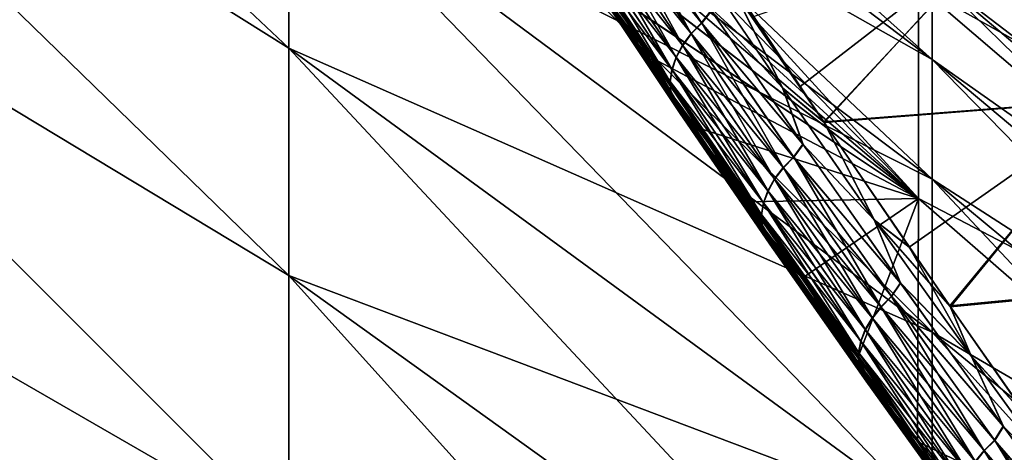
# Model space of a CAD drawing. Header units: metres. Extents: x -2 to 102, y -85 to 102.
# Tile 272 of 343: x 79.677 to 81.423, y 21.988 to 22.755. Entities that reach past the tile are written whole.
import ezdxf

# ---------------------------------------------------------------- set-up
doc = ezdxf.new("R2010")
doc.units = ezdxf.units.M
doc.layers.add('solid_21064300', color=7, linetype='CONTINUOUS')

msp = doc.modelspace()

# ---------------------------------------------------------------- linework, layer by layer
at = {"layer": 'solid_21064300'}
for points in [[(80.154282, 22.704653, -7.248127), (78.987701, 23.436092, -7.614843), (78.987701, 23.802504, -6.377859)], [(80.154282, 23.047674, -6.069709), (80.154282, 22.704653, -7.248127), (78.987701, 23.802504, -6.377859)], [(80.154282, 22.704653, 7.248127), (78.987701, 23.802504, 6.377859), (78.987701, 23.436092, 7.614843)], [(80.154282, 22.704653, 7.248127), (80.154282, 23.047674, 6.069709), (78.987701, 23.802504, 6.377859)], [(81.295166, 22.684492, -3.533015), (80.154282, 23.549612, -3.667754), (80.154282, 23.707199, -2.450586)], [(81.295166, 22.836288, -2.360561), (81.295166, 22.684492, -3.533015), (80.154282, 23.707199, -2.450586)], [(81.271255, 23.604242, 3.547279), (82.395638, 22.830469, 2.37573), (82.395638, 22.676685, 3.555614)], [(81.271255, 23.398766, 4.716055), (81.271255, 23.604242, 3.547279), (82.395638, 22.676685, 3.555614)], [(81.271263, 23.604231, -3.547344), (82.395638, 22.676674, -3.555682), (82.395638, 22.830463, -2.375777)], [(81.271263, 23.604231, -3.547344), (81.271263, 23.398748, -4.716142), (82.395638, 22.676674, -3.555682)], [(81.295166, 22.472538, -4.6961), (80.154282, 23.329576, -4.875196), (80.154282, 23.549612, -3.667754)], [(81.295166, 22.684492, -3.533015), (81.295166, 22.472538, -4.6961), (80.154282, 23.549612, -3.667754)], [(81.295166, 22.684492, 3.533015), (80.154282, 23.549612, 3.667754), (80.154282, 23.329576, 4.875196)], [(81.295166, 22.684492, 3.533015), (81.295166, 22.836288, 2.360561), (80.154282, 23.549612, 3.667754)], [(80.305565, 23.494638, 7.248851), (81.271255, 22.814959, 7.015776), (81.271255, 22.438068, 8.141037)], [(80.398354, 23.32542, 7.563456), (80.305565, 23.494638, 7.248851), (81.271255, 22.438068, 8.141037)], [(80.154282, 22.301424, -8.407324), (78.987701, 23.005444, -8.830955), (78.987701, 23.436092, -7.614843)], [(80.154282, 22.704653, -7.248127), (80.154282, 22.301424, -8.407324), (78.987701, 23.436092, -7.614843)], [(80.154282, 22.301424, 8.407324), (78.987701, 23.436092, 7.614843), (78.987701, 23.005444, 8.830955)], [(80.154282, 22.301424, 8.407324), (80.154282, 22.704653, 7.248127), (78.987701, 23.436092, 7.614843)], [(81.271255, 23.398766, 4.716055), (82.395638, 22.676685, 3.555614), (82.395638, 22.461966, 4.725943)], [(81.271255, 23.135454, 5.873174), (81.271255, 23.398766, 4.716055), (82.395638, 22.461966, 4.725943)], [(81.271263, 23.398748, -4.716142), (82.395638, 22.461946, -4.726033), (82.395638, 22.676674, -3.555682)], [(81.271263, 23.398748, -4.716142), (81.271263, 23.135427, -5.873281), (82.395638, 22.461946, -4.726033)], [(81.295166, 22.200993, -5.846732), (80.154282, 23.047674, -6.069709), (80.154282, 23.329576, -4.875196)], [(81.295166, 22.472538, -4.6961), (81.295166, 22.200993, -5.846732), (80.154282, 23.329576, -4.875196)], [(81.295166, 22.472538, 4.6961), (80.154282, 23.329576, 4.875196), (80.154282, 23.047674, 6.069709)], [(81.295166, 22.472538, 4.6961), (81.295166, 22.684492, 3.533015), (80.154282, 23.329576, 4.875196)], [(80.510757, 23.135197, 7.878333), (80.398354, 23.32542, 7.563456), (81.271255, 22.438068, 8.141037)], [(80.574516, 23.031857, 8.03571), (80.510757, 23.135197, 7.878333), (81.271255, 22.438068, 8.141037)], [(81.271255, 23.135454, 5.873174), (82.395638, 22.461966, 4.725943), (82.395638, 22.186888, 5.883572)], [(81.271255, 22.814959, 7.015776), (81.271255, 23.135454, 5.873174), (82.395638, 22.186888, 5.883572)], [(81.271263, 23.135427, -5.873281), (82.395638, 22.186857, -5.883684), (82.395638, 22.461946, -4.726033)], [(81.271263, 23.135427, -5.873281), (81.271263, 22.814919, -7.015903), (82.395638, 22.186857, -5.883684)], [(81.295166, 21.870573, -6.981859), (80.154282, 22.704653, -7.248127), (80.154282, 23.047674, -6.069709)], [(81.295166, 22.200993, -5.846732), (81.295166, 21.870573, -6.981859), (80.154282, 23.047674, -6.069709)], [(81.295166, 22.200993, 5.846732), (80.154282, 23.047674, 6.069709), (80.154282, 22.704653, 7.248127)], [(81.295166, 22.200993, 5.846732), (81.295166, 22.472538, 4.6961), (80.154282, 23.047674, 6.069709)], [(80.643311, 22.923069, 8.192539), (80.574516, 23.031857, 8.03571), (81.271255, 22.438068, 8.141037)], [(80.154282, 21.839056, -9.544226), (78.987701, 22.511742, -10.02286), (78.987701, 23.005444, -8.830955)], [(80.154282, 22.301424, -8.407324), (80.154282, 21.839056, -9.544226), (78.987701, 23.005444, -8.830955)], [(80.154282, 21.839056, 9.544226), (78.987701, 23.005444, 8.830955), (78.987701, 22.511742, 10.022859)], [(80.154282, 21.839056, 9.544226), (80.154282, 22.301424, 8.407324), (78.987701, 23.005444, 8.830955)], [(80.71579, 22.95838, -8.508765), (80.7342, 22.977301, -8.513973), (80.886177, 22.749466, -8.798996)], [(80.71611, 22.957911, 8.509343), (80.86808, 22.730127, 8.794228), (80.73452, 22.976831, 8.514551)], [(80.886177, 22.749466, -8.798996), (80.7342, 22.977301, -8.513973), (80.90358, 22.771509, -8.794442)], [(80.903961, 22.770975, 8.79503), (80.73452, 22.976831, 8.514551), (80.886543, 22.748964, 8.799542)], [(80.86808, 22.730127, 8.794228), (80.886543, 22.748964, 8.799542), (80.73452, 22.976831, 8.514551)], [(80.700699, 22.937672, -8.500543), (80.71579, 22.95838, -8.508765), (80.867714, 22.730629, -8.793682)], [(80.701027, 22.937204, 8.50112), (80.852829, 22.709658, 8.785708), (80.71611, 22.957911, 8.509343)], [(80.867714, 22.730629, -8.793682), (80.71579, 22.95838, -8.508765), (80.886177, 22.749466, -8.798996)], [(80.852829, 22.709658, 8.785708), (80.86808, 22.730127, 8.794228), (80.71611, 22.957911, 8.509343)], [(82.392014, 21.998652, -1.133967), (81.295166, 22.927528, -1.181848), (81.295166, 22.95797)], [(82.392014, 21.998652, -1.133967), (81.295166, 22.95797), (81.33522, 22.925591)], [(81.629875, 22.614147, 9.065207), (81.93972, 22.964256, 8.740291), (81.418541, 22.915464, 8.70791)], [(81.419273, 22.913977, -8.709861), (81.940292, 22.962713, -8.742383), (81.629143, 22.614666, -9.064718)], [(80.689423, 22.915846, -8.489571), (80.700699, 22.937672, -8.500543), (80.85247, 22.710159, -8.785164)], [(80.689743, 22.915379, 8.490147), (80.841293, 22.688213, 8.77426), (80.701027, 22.937204, 8.50112)], [(80.85247, 22.710159, -8.785164), (80.700699, 22.937672, -8.500543), (80.867714, 22.730629, -8.793682)], [(80.841293, 22.688213, 8.77426), (80.852829, 22.709658, 8.785708), (80.701027, 22.937204, 8.50112)], [(80.717262, 22.808857, 8.348162), (80.643311, 22.923069, 8.192539), (81.271255, 22.438068, 8.141037)], [(80.643959, 22.922028, -8.194031), (81.271263, 22.438015, -8.141183), (81.271263, 22.814919, -7.015903)], [(80.643959, 22.922028, -8.194031), (80.717941, 22.807798, -8.349605), (81.271263, 22.438015, -8.141183)], [(80.682304, 22.893604, -8.476202), (80.689423, 22.915846, -8.489571), (80.840935, 22.688713, -8.773716)], [(80.682632, 22.893139, 8.476777), (80.833839, 22.666485, 8.76025), (80.689743, 22.915379, 8.490147)], [(80.840935, 22.688713, -8.773716), (80.689423, 22.915846, -8.489571), (80.85247, 22.710159, -8.785164)], [(80.833839, 22.666485, 8.76025), (80.841293, 22.688213, 8.77426), (80.689743, 22.915379, 8.490147)], [(81.103577, 22.57317, 9.042032), (81.418541, 22.915464, 8.70791), (80.898636, 22.882343, 8.683689)], [(80.978348, 22.761047, -8.829829), (81.419273, 22.913977, -8.709861), (81.061073, 22.636696, -8.972133)], [(81.419273, 22.913977, -8.709861), (81.103096, 22.57382, -9.041385), (81.061073, 22.636696, -8.972133)], [(81.419273, 22.913977, -8.709861), (81.629143, 22.614666, -9.064718), (81.103096, 22.57382, -9.041385)], [(81.103577, 22.57317, 9.042032), (81.629875, 22.614147, 9.065207), (81.418541, 22.915464, 8.70791)], [(82.392014, 21.911108, -2.264926), (81.295166, 22.836288, -2.360561), (81.295166, 22.927528, -1.181848)], [(82.392014, 21.998652, -1.133967), (82.392014, 21.911108, -2.264926), (81.295166, 22.927528, -1.181848)], [(81.295166, 22.927528, 1.181848), (82.392014, 22.027859), (81.33522, 22.925591)], [(82.392014, 21.998652, 1.133967), (82.392014, 22.027859), (81.295166, 22.927528, 1.181848)], [(82.392014, 21.998652, 1.133967), (81.295166, 22.927528, 1.181848), (81.295166, 22.836288, 2.360561)], [(82.392014, 22.027859), (82.392014, 21.998652, -1.133967), (81.33522, 22.925591)], [(80.679596, 22.871662, -8.460867), (80.682304, 22.893604, -8.476202), (80.833481, 22.666983, -8.759707)], [(80.679916, 22.871197, 8.46144), (80.830704, 22.64517, 8.744129), (80.682632, 22.893139, 8.476777)], [(80.833481, 22.666983, -8.759707), (80.682304, 22.893604, -8.476202), (80.840935, 22.688713, -8.773716)], [(80.830704, 22.64517, 8.744129), (80.833839, 22.666485, 8.76025), (80.682632, 22.893139, 8.476777)], [(81.060417, 22.637739, 8.970911), (80.898636, 22.882343, 8.683689), (80.977547, 22.762308, 8.828297)], [(81.060417, 22.637739, 8.970911), (81.103577, 22.57317, 9.042032), (80.898636, 22.882343, 8.683689)], [(80.830345, 22.645666, -8.743588), (80.679596, 22.871662, -8.460867), (80.833481, 22.666983, -8.759707)], [(80.681366, 22.850725, -8.444059), (80.679596, 22.871662, -8.460867), (80.830345, 22.645666, -8.743588)], [(80.831993, 22.624954, 8.726417), (80.830704, 22.64517, 8.744129), (80.679916, 22.871197, 8.46144)], [(80.681686, 22.850262, 8.44463), (80.831993, 22.624954, 8.726417), (80.679916, 22.871197, 8.46144)], [(80.831635, 22.62545, -8.725879), (80.681366, 22.850725, -8.444059), (80.830345, 22.645666, -8.743588)], [(80.687561, 22.831467, -8.42632), (80.681366, 22.850725, -8.444059), (80.831635, 22.62545, -8.725879)], [(80.837662, 22.606491, 8.707683), (80.831993, 22.624954, 8.726417), (80.681686, 22.850262, 8.44463)], [(80.687881, 22.831005, 8.426888), (80.837662, 22.606491, 8.707683), (80.681686, 22.850262, 8.44463)], [(80.876732, 22.859385, -8.703159), (81.029755, 22.634317, -8.967674), (80.90358, 22.771509, -8.794442)], [(80.943008, 22.807539, -8.774177), (81.029755, 22.634317, -8.967674), (80.876732, 22.859385, -8.703159)], [(80.877213, 22.85869, 8.703969), (80.903961, 22.770975, 8.79503), (81.030304, 22.633558, 8.968461)], [(80.877213, 22.85869, 8.703969), (81.030304, 22.633558, 8.968461), (80.943466, 22.806902, 8.774891)], [(80.837311, 22.606985, -8.707147), (80.687561, 22.831467, -8.42632), (80.831635, 22.62545, -8.725879)], [(80.69799, 22.814507, -8.408218), (80.687561, 22.831467, -8.42632), (80.837311, 22.606985, -8.707147)], [(80.847534, 22.590374, 8.688529), (80.837662, 22.606491, 8.707683), (80.687881, 22.831005, 8.426888)], [(80.698311, 22.814047, 8.408784), (80.847534, 22.590374, 8.688529), (80.687881, 22.831005, 8.426888)], [(82.392014, 21.765461, -3.38988), (81.295166, 22.684492, -3.533015), (81.295166, 22.836288, -2.360561)], [(82.392014, 21.911108, -2.264926), (82.392014, 21.765461, -3.38988), (81.295166, 22.836288, -2.360561)], [(82.392014, 21.911108, 2.264926), (81.295166, 22.836288, 2.360561), (81.295166, 22.684492, 3.533015)], [(82.392014, 21.911108, 2.264926), (82.392014, 21.998652, 1.133967), (81.295166, 22.836288, 2.360561)], [(80.847176, 22.590864, -8.687996), (80.69799, 22.814507, -8.408218), (80.837311, 22.606985, -8.707147)], [(80.712311, 22.800392, -8.390339), (80.69799, 22.814507, -8.408218), (80.847176, 22.590864, -8.687996)], [(80.861282, 22.577118, 8.669573), (80.847534, 22.590374, 8.688529), (80.698311, 22.814047, 8.408784)], [(80.712631, 22.799934, 8.390902), (80.861282, 22.577118, 8.669573), (80.698311, 22.814047, 8.408784)], [(80.712631, 22.799934, 8.390902), (80.717262, 22.808857, 8.348162), (80.796402, 22.689049, 8.502706)], [(80.717262, 22.808857, 8.348162), (81.271255, 22.438068, 8.141037), (81.269119, 22.00696, 9.247504)], [(80.796402, 22.689049, 8.502706), (80.717262, 22.808857, 8.348162), (81.269119, 22.00696, 9.247504)], [(81.271255, 22.814959, 7.015776), (82.395638, 22.186888, 5.883572), (82.395638, 21.852192, 7.025392)], [(81.271255, 22.438068, 8.141037), (81.271255, 22.814959, 7.015776), (82.395638, 21.852192, 7.025392)], [(81.271263, 22.814919, -7.015903), (82.395638, 21.852148, -7.025524), (82.395638, 22.186857, -5.883684)], [(81.271263, 22.814919, -7.015903), (81.271263, 22.438015, -8.141183), (82.395638, 21.852148, -7.025524)], [(80.712311, 22.800392, -8.390339), (80.797112, 22.687946, -8.504129), (80.717941, 22.807798, -8.349605)], [(80.860924, 22.577606, -8.669042), (80.797112, 22.687946, -8.504129), (80.712311, 22.800392, -8.390339)], [(80.860924, 22.577606, -8.669042), (80.712311, 22.800392, -8.390339), (80.847176, 22.590864, -8.687996)], [(80.712631, 22.799934, 8.390902), (80.796402, 22.689049, 8.502706), (80.861282, 22.577118, 8.669573)], [(80.717941, 22.807798, -8.349605), (80.797112, 22.687946, -8.504129), (81.271263, 22.438015, -8.141183)], [(80.943008, 22.807539, -8.774177), (81.061073, 22.636696, -8.972133), (81.103096, 22.57382, -9.041385)], [(80.943008, 22.807539, -8.774177), (81.103096, 22.57382, -9.041385), (81.029755, 22.634317, -8.967674)], [(80.943008, 22.807539, -8.774177), (80.978348, 22.761047, -8.829829), (81.061073, 22.636696, -8.972133)], [(80.943466, 22.806902, 8.774891), (81.103577, 22.57317, 9.042032), (80.977547, 22.762308, 8.828297)], [(81.030304, 22.633558, 8.968461), (81.103577, 22.57317, 9.042032), (80.943466, 22.806902, 8.774891)], [(80.886177, 22.749466, -8.798996), (80.90358, 22.771509, -8.794442), (81.066116, 22.534616, -9.063866)], [(81.066551, 22.534044, 9.06442), (80.903961, 22.770975, 8.79503), (80.886543, 22.748964, 8.799542)], [(81.029755, 22.634317, -8.967674), (81.066116, 22.534616, -9.063866), (80.90358, 22.771509, -8.794442)], [(81.030304, 22.633558, 8.968461), (80.903961, 22.770975, 8.79503), (81.066551, 22.534044, 9.06442)], [(81.060417, 22.637739, 8.970911), (80.977547, 22.762308, 8.828297), (81.103577, 22.57317, 9.042032)], [(80.867714, 22.730629, -8.793682), (80.886177, 22.749466, -8.798996), (81.049446, 22.51166, -9.068813)], [(80.86808, 22.730127, 8.794228), (81.031319, 22.492384, 9.063902), (80.886543, 22.748964, 8.799542)], [(81.049446, 22.51166, -9.068813), (80.886177, 22.749466, -8.798996), (81.066116, 22.534616, -9.063866)], [(81.066551, 22.534044, 9.06442), (80.886543, 22.748964, 8.799542), (81.04985, 22.511126, 9.069324)], [(81.031319, 22.492384, 9.063902), (81.04985, 22.511126, 9.069324), (80.886543, 22.748964, 8.799542)], [(80.85247, 22.710159, -8.785164), (80.867714, 22.730629, -8.793682), (81.030922, 22.492918, -9.063392)], [(80.852829, 22.709658, 8.785708), (81.015907, 22.472158, 9.055104), (80.86808, 22.730127, 8.794228)], [(81.030922, 22.492918, -9.063392), (80.867714, 22.730629, -8.793682), (81.049446, 22.51166, -9.068813)], [(81.015907, 22.472158, 9.055104), (81.031319, 22.492384, 9.063902), (80.86808, 22.730127, 8.794228)], [(81.295166, 21.482159, -8.098472), (80.154282, 22.301424, -8.407324), (80.154282, 22.704653, -7.248127)], [(81.295166, 21.870573, -6.981859), (81.295166, 21.482159, -8.098472), (80.154282, 22.704653, -7.248127)], [(81.295166, 21.870573, 6.981859), (80.154282, 22.704653, 7.248127), (80.154282, 22.301424, 8.407324)], [(81.295166, 21.870573, 6.981859), (81.295166, 22.200993, 5.846732), (80.154282, 22.704653, 7.248127)], [(80.840935, 22.688713, -8.773716), (80.85247, 22.710159, -8.785164), (81.015503, 22.472692, -9.054595)], [(80.841293, 22.688213, 8.77426), (81.004105, 22.451103, 9.043215), (80.852829, 22.709658, 8.785708)], [(81.015503, 22.472692, -9.054595), (80.85247, 22.710159, -8.785164), (81.030922, 22.492918, -9.063392)], [(81.004105, 22.451103, 9.043215), (81.015907, 22.472158, 9.055104), (80.852829, 22.709658, 8.785708)], [(80.880592, 22.563723, 8.655912), (80.796402, 22.689049, 8.502706), (81.269119, 22.00696, 9.247504)], [(80.861282, 22.577118, 8.669573), (80.796402, 22.689049, 8.502706), (80.880592, 22.563723, 8.655912)], [(80.797112, 22.687946, -8.504129), (80.881348, 22.562574, -8.657322), (81.271263, 22.438015, -8.141183)], [(80.860924, 22.577606, -8.669042), (80.881348, 22.562574, -8.657322), (80.797112, 22.687946, -8.504129)], [(80.833481, 22.666983, -8.759707), (80.840935, 22.688713, -8.773716), (81.0037, 22.451635, -9.042707)], [(80.833839, 22.666485, 8.76025), (80.996292, 22.429893, 9.028616), (80.841293, 22.688213, 8.77426)], [(81.0037, 22.451635, -9.042707), (80.840935, 22.688713, -8.773716), (81.015503, 22.472692, -9.054595)], [(80.996292, 22.429893, 9.028616), (81.004105, 22.451103, 9.043215), (80.841293, 22.688213, 8.77426)], [(82.392014, 21.562096, -4.505844), (81.295166, 22.472538, -4.6961), (81.295166, 22.684492, -3.533015)], [(82.392014, 21.765461, -3.38988), (82.392014, 21.562096, -4.505844), (81.295166, 22.684492, -3.533015)], [(82.392014, 21.765461, 3.38988), (81.295166, 22.684492, 3.533015), (81.295166, 22.472538, 4.6961)], [(82.392014, 21.765461, 3.38988), (82.392014, 21.911108, 2.264926), (81.295166, 22.684492, 3.533015)], [(80.830345, 22.645666, -8.743588), (80.833481, 22.666983, -8.759707), (80.995895, 22.430424, -9.02811)], [(80.830704, 22.64517, 8.744129), (80.992729, 22.40921, 9.011777), (80.833839, 22.666485, 8.76025)], [(80.995895, 22.430424, -9.02811), (80.833481, 22.666983, -8.759707), (81.0037, 22.451635, -9.042707)], [(80.992729, 22.40921, 9.011777), (80.996292, 22.429893, 9.028616), (80.833839, 22.666485, 8.76025)], [(80.992325, 22.40974, -9.011272), (80.830345, 22.645666, -8.743588), (80.995895, 22.430424, -9.02811)], [(80.831635, 22.62545, -8.725879), (80.830345, 22.645666, -8.743588), (80.992325, 22.40974, -9.011272)], [(80.993515, 22.389723, 8.99324), (80.992729, 22.40921, 9.011777), (80.830704, 22.64517, 8.744129)], [(80.831993, 22.624954, 8.726417), (80.993515, 22.389723, 8.99324), (80.830704, 22.64517, 8.744129)], [(81.029755, 22.634317, -8.967674), (81.103096, 22.57382, -9.041385), (81.192627, 22.400528, -9.21809)], [(81.029755, 22.634317, -8.967674), (81.192627, 22.400528, -9.21809), (81.066116, 22.534616, -9.063866)], [(81.030304, 22.633558, 8.968461), (81.193237, 22.399714, 9.218853), (81.103577, 22.57317, 9.042032)], [(81.030304, 22.633558, 8.968461), (81.066551, 22.534044, 9.06442), (81.193237, 22.399714, 9.218853)], [(80.993118, 22.390251, -8.992738), (80.831635, 22.62545, -8.725879), (80.992325, 22.40974, -9.011272)], [(80.837311, 22.606985, -8.707147), (80.831635, 22.62545, -8.725879), (80.993118, 22.390251, -8.992738)], [(80.998642, 22.372057, 8.973601), (80.993515, 22.389723, 8.99324), (80.831993, 22.624954, 8.726417)], [(80.837662, 22.606491, 8.707683), (80.998642, 22.372057, 8.973601), (80.831993, 22.624954, 8.726417)], [(80.998238, 22.372581, -8.973102), (80.837311, 22.606985, -8.707147), (80.993118, 22.390251, -8.992738)], [(80.847176, 22.590864, -8.687996), (80.837311, 22.606985, -8.707147), (80.998238, 22.372581, -8.973102)], [(81.007927, 22.356779, 8.953493), (80.998642, 22.372057, 8.973601), (80.837662, 22.606491, 8.707683)], [(80.847534, 22.590374, 8.688529), (81.007927, 22.356779, 8.953493), (80.837662, 22.606491, 8.707683)], [(81.103096, 22.57382, -9.041385), (81.629143, 22.614666, -9.064718), (81.254356, 22.351877, -9.272683)], [(81.326515, 22.247778, 9.374486), (81.629875, 22.614147, 9.065207), (81.103577, 22.57317, 9.042032)], [(81.629143, 22.614666, -9.064718), (81.327713, 22.245968, -9.376302), (81.254356, 22.351877, -9.272683)], [(81.326515, 22.247778, 9.374486), (81.87236, 22.300516, 9.395475), (81.629875, 22.614147, 9.065207)], [(81.629143, 22.614666, -9.064718), (81.873398, 22.298676, -9.397407), (81.327713, 22.245968, -9.376302)], [(81.00753, 22.357302, -8.952996), (80.847176, 22.590864, -8.687996), (80.998238, 22.372581, -8.973102)], [(80.860924, 22.577606, -8.669042), (80.847176, 22.590864, -8.687996), (81.00753, 22.357302, -8.952996)], [(81.021088, 22.344383, 8.933562), (81.007927, 22.356779, 8.953493), (80.847534, 22.590374, 8.688529)], [(80.861282, 22.577118, 8.669573), (81.021088, 22.344383, 8.933562), (80.847534, 22.590374, 8.688529)], [(81.020691, 22.344904, -8.933067), (80.881348, 22.562574, -8.657322), (80.860924, 22.577606, -8.669042)], [(81.020691, 22.344904, -8.933067), (80.860924, 22.577606, -8.669042), (81.00753, 22.357302, -8.952996)], [(80.861282, 22.577118, 8.669573), (80.880592, 22.563723, 8.655912), (80.969719, 22.433212, 8.806879)], [(80.861282, 22.577118, 8.669573), (80.969719, 22.433212, 8.806879), (81.021088, 22.344383, 8.933562)], [(80.969719, 22.433212, 8.806879), (80.880592, 22.563723, 8.655912), (81.269119, 22.00696, 9.247504)], [(81.192627, 22.400528, -9.21809), (81.103096, 22.57382, -9.041385), (81.254356, 22.351877, -9.272683)], [(81.326515, 22.247778, 9.374486), (81.103577, 22.57317, 9.042032), (81.253845, 22.352709, 9.271781)], [(81.193237, 22.399714, 9.218853), (81.253845, 22.352709, 9.271781), (81.103577, 22.57317, 9.042032)], [(80.881348, 22.562574, -8.657322), (80.970482, 22.43206, -8.808233), (81.271263, 22.438015, -8.141183)], [(81.020691, 22.344904, -8.933067), (80.970482, 22.43206, -8.808233), (80.881348, 22.562574, -8.657322)], [(81.049446, 22.51166, -9.068813), (81.066116, 22.534616, -9.063866), (81.238899, 22.288654, -9.318054)], [(81.239365, 22.288054, 9.318569), (81.066551, 22.534044, 9.06442), (81.04985, 22.511126, 9.069324)], [(81.192627, 22.400528, -9.21809), (81.238899, 22.288654, -9.318054), (81.066116, 22.534616, -9.063866)], [(81.193237, 22.399714, 9.218853), (81.066551, 22.534044, 9.06442), (81.239365, 22.288054, 9.318569)], [(80.154282, 21.318775, -10.655818), (78.987701, 21.956337, -11.187292), (78.987701, 22.511742, -10.02286)], [(80.154282, 21.839056, -9.544226), (80.154282, 21.318775, -10.655818), (78.987701, 22.511742, -10.02286)], [(80.154282, 21.318775, 10.655818), (78.987701, 22.511742, 10.022859), (78.987701, 21.956337, 11.187291)], [(80.154282, 21.318775, 10.655818), (80.154282, 21.839056, 9.544226), (78.987701, 22.511742, 10.022859)], [(81.030922, 22.492918, -9.063392), (81.049446, 22.51166, -9.068813), (81.222984, 22.264769, -9.323298)], [(81.031319, 22.492384, 9.063902), (81.204819, 22.245569, 9.318241), (81.04985, 22.511126, 9.069324)], [(81.222984, 22.264769, -9.323298), (81.049446, 22.51166, -9.068813), (81.238899, 22.288654, -9.318054)], [(81.239365, 22.288054, 9.318569), (81.04985, 22.511126, 9.069324), (81.223419, 22.26421, 9.323768)], [(81.204819, 22.245569, 9.318241), (81.223419, 22.26421, 9.323768), (81.04985, 22.511126, 9.069324)], [(81.015503, 22.472692, -9.054595), (81.030922, 22.492918, -9.063392), (81.204384, 22.246128, -9.317772)], [(81.015907, 22.472158, 9.055104), (81.189224, 22.225599, 9.309183), (81.031319, 22.492384, 9.063902)], [(81.204384, 22.246128, -9.317772), (81.030922, 22.492918, -9.063392), (81.222984, 22.264769, -9.323298)], [(81.189224, 22.225599, 9.309183), (81.204819, 22.245569, 9.318241), (81.031319, 22.492384, 9.063902)], [(81.0037, 22.451635, -9.042707), (81.015503, 22.472692, -9.054595), (81.188789, 22.226156, -9.308714)], [(81.004105, 22.451103, 9.043215), (81.177147, 22.204939, 9.296885), (81.015907, 22.472158, 9.055104)], [(81.188789, 22.226156, -9.308714), (81.015503, 22.472692, -9.054595), (81.204384, 22.246128, -9.317772)], [(81.177147, 22.204939, 9.296885), (81.189224, 22.225599, 9.309183), (81.015907, 22.472158, 9.055104)], [(82.392014, 21.30155, -5.609859), (81.295166, 22.200993, -5.846732), (81.295166, 22.472538, -4.6961)], [(82.392014, 21.562096, -4.505844), (82.392014, 21.30155, -5.609859), (81.295166, 22.472538, -4.6961)], [(82.392014, 21.562096, 4.505844), (81.295166, 22.472538, 4.6961), (81.295166, 22.200993, 5.846732)], [(82.392014, 21.562096, 4.505844), (82.392014, 21.765461, 3.38988), (81.295166, 22.472538, 4.6961)], [(80.995895, 22.430424, -9.02811), (81.0037, 22.451635, -9.042707), (81.176712, 22.205496, -9.296417)], [(80.996292, 22.429893, 9.028616), (81.168961, 22.184256, 9.281743), (81.004105, 22.451103, 9.043215)], [(81.176712, 22.205496, -9.296417), (81.0037, 22.451635, -9.042707), (81.188789, 22.226156, -9.308714)], [(81.168961, 22.184256, 9.281743), (81.177147, 22.204939, 9.296885), (81.004105, 22.451103, 9.043215)], [(81.063797, 22.297554, 8.955219), (80.969719, 22.433212, 8.806879), (81.269119, 22.00696, 9.247504)], [(81.021088, 22.344383, 8.933562), (80.969719, 22.433212, 8.806879), (81.063797, 22.297554, 8.955219)], [(80.970482, 22.43206, -8.808233), (81.064514, 22.296482, -8.956438), (81.271263, 22.438015, -8.141183)], [(81.020691, 22.344904, -8.933067), (81.064514, 22.296482, -8.956438), (80.970482, 22.43206, -8.808233)], [(80.992325, 22.40974, -9.011272), (80.995895, 22.430424, -9.02811), (81.168533, 22.184811, -9.281277)], [(80.992729, 22.40921, 9.011777), (81.164948, 22.164213, 9.264244), (80.996292, 22.429893, 9.028616)], [(81.168533, 22.184811, -9.281277), (80.995895, 22.430424, -9.02811), (81.176712, 22.205496, -9.296417)], [(81.164948, 22.164213, 9.264244), (81.168961, 22.184256, 9.281743), (80.996292, 22.429893, 9.028616)], [(81.064514, 22.296482, -8.956438), (81.163513, 22.155495, -9.10234), (81.271263, 22.438015, -8.141183)], [(81.163513, 22.155495, -9.10234), (81.269104, 22.006912, -9.247643), (81.271263, 22.438015, -8.141183)], [(81.271263, 22.438015, -8.141183), (81.269104, 22.006912, -9.247643), (82.395638, 21.458719, -8.148485)], [(81.269119, 22.00696, 9.247504), (81.271255, 22.438068, 8.141037), (82.395638, 21.458776, 8.148334)], [(81.271255, 22.438068, 8.141037), (82.395638, 21.852192, 7.025392), (82.395638, 21.458776, 8.148334)], [(81.271263, 22.438015, -8.141183), (82.395638, 21.458719, -8.148485), (82.395638, 21.852148, -7.025524)], [(81.164513, 22.164766, -9.26378), (80.992325, 22.40974, -9.011272), (81.168533, 22.184811, -9.281277)], [(80.993118, 22.390251, -8.992738), (80.992325, 22.40974, -9.011272), (81.164513, 22.164766, -9.26378)], [(81.165222, 22.145458, 9.244952), (81.164948, 22.164213, 9.264244), (80.992729, 22.40921, 9.011777)], [(80.993515, 22.389723, 8.99324), (81.165222, 22.145458, 9.244952), (80.992729, 22.40921, 9.011777)], [(81.164787, 22.146009, -9.24449), (80.993118, 22.390251, -8.992738), (81.164513, 22.164766, -9.26378)], [(80.998238, 22.372581, -8.973102), (80.993118, 22.390251, -8.992738), (81.164787, 22.146009, -9.24449)], [(81.169777, 22.128593, 9.224487), (81.165222, 22.145458, 9.244952), (80.993515, 22.389723, 8.99324)], [(80.998642, 22.372057, 8.973601), (81.169777, 22.128593, 9.224487), (80.993515, 22.389723, 8.99324)], [(81.192627, 22.400528, -9.21809), (81.254356, 22.351877, -9.272683), (81.327713, 22.245968, -9.376302)], [(81.192627, 22.400528, -9.21809), (81.327713, 22.245968, -9.376302), (81.364502, 22.158766, -9.454287)], [(81.192627, 22.400528, -9.21809), (81.364502, 22.158766, -9.454287), (81.238899, 22.288654, -9.318054)], [(81.193237, 22.399714, 9.218853), (81.365173, 22.15789, 9.455011), (81.253845, 22.352709, 9.271781)], [(81.193237, 22.399714, 9.218853), (81.239365, 22.288054, 9.318569), (81.365173, 22.15789, 9.455011)], [(81.16935, 22.129143, -9.224027), (80.998238, 22.372581, -8.973102), (81.164787, 22.146009, -9.24449)], [(81.00753, 22.357302, -8.952996), (80.998238, 22.372581, -8.973102), (81.16935, 22.129143, -9.224027)], [(81.178474, 22.114162, 9.203507), (81.169777, 22.128593, 9.224487), (80.998642, 22.372057, 8.973601)], [(81.007927, 22.356779, 8.953493), (81.178474, 22.114162, 9.203507), (80.998642, 22.372057, 8.973601)], [(81.020691, 22.344904, -8.933067), (81.00753, 22.357302, -8.952996), (81.178047, 22.11471, -9.20305)], [(81.178047, 22.11471, -9.20305), (81.00753, 22.357302, -8.952996), (81.16935, 22.129143, -9.224027)], [(81.191025, 22.102629, 9.182689), (81.178474, 22.114162, 9.203507), (81.007927, 22.356779, 8.953493)], [(81.021088, 22.344383, 8.933562), (81.191025, 22.102629, 9.182689), (81.007927, 22.356779, 8.953493)], [(81.190598, 22.103172, -9.182233), (81.064514, 22.296482, -8.956438), (81.020691, 22.344904, -8.933067)], [(81.190598, 22.103172, -9.182233), (81.020691, 22.344904, -8.933067), (81.178047, 22.11471, -9.20305)], [(81.021088, 22.344383, 8.933562), (81.063797, 22.297554, 8.955219), (81.16291, 22.156414, 9.101327)], [(81.021088, 22.344383, 8.933562), (81.16291, 22.156414, 9.101327), (81.191025, 22.102629, 9.182689)], [(81.365173, 22.15789, 9.455011), (81.326515, 22.247778, 9.374486), (81.253845, 22.352709, 9.271781)], [(81.295166, 21.036776, -9.193608), (80.154282, 21.839056, -9.544226), (80.154282, 22.301424, -8.407324)], [(81.295166, 21.482159, -8.098472), (81.295166, 21.036776, -9.193608), (80.154282, 22.301424, -8.407324)], [(81.295166, 21.482159, 8.098472), (80.154282, 22.301424, 8.407324), (80.154282, 21.839056, 9.544226)], [(81.295166, 21.482159, 8.098472), (81.295166, 21.870573, 6.981859), (80.154282, 22.301424, 8.407324)], [(81.16291, 22.156414, 9.101327), (81.063797, 22.297554, 8.955219), (81.269119, 22.00696, 9.247504)], [(81.190598, 22.103172, -9.182233), (81.163513, 22.155495, -9.10234), (81.064514, 22.296482, -8.956438)], [(81.222984, 22.264769, -9.323298), (81.238899, 22.288654, -9.318054), (81.421051, 22.03442, -9.556847)], [(81.421555, 22.033785, 9.557317), (81.239365, 22.288054, 9.318569), (81.223419, 22.26421, 9.323768)], [(81.364502, 22.158766, -9.454287), (81.421051, 22.03442, -9.556847), (81.238899, 22.288654, -9.318054)], [(81.365173, 22.15789, 9.455011), (81.239365, 22.288054, 9.318569), (81.421555, 22.033785, 9.557317)], [(81.566231, 21.905989, 9.68212), (81.87236, 22.300516, 9.395475), (81.326515, 22.247778, 9.374486)], [(81.327713, 22.245968, -9.376302), (81.873398, 22.298676, -9.397407), (81.465408, 22.048435, -9.558757)], [(81.204384, 22.246128, -9.317772), (81.222984, 22.264769, -9.323298), (81.405914, 22.009584, -9.562292)], [(81.204819, 22.245569, 9.318241), (81.387703, 21.990469, 9.557086), (81.223419, 22.26421, 9.323768)], [(81.405914, 22.009584, -9.562292), (81.222984, 22.264769, -9.323298), (81.421051, 22.03442, -9.556847)], [(81.421555, 22.033785, 9.557317), (81.223419, 22.26421, 9.323768), (81.406387, 22.009001, 9.562715)], [(81.387703, 21.990469, 9.557086), (81.406387, 22.009001, 9.562715), (81.223419, 22.26421, 9.323768)], [(81.188789, 22.226156, -9.308714), (81.204384, 22.246128, -9.317772), (81.38723, 21.991053, -9.556664)], [(81.189224, 22.225599, 9.309183), (81.371925, 21.970758, 9.547783), (81.204819, 22.245569, 9.318241)], [(81.38723, 21.991053, -9.556664), (81.204384, 22.246128, -9.317772), (81.405914, 22.009584, -9.562292)], [(81.371925, 21.970758, 9.547783), (81.387703, 21.990469, 9.557086), (81.204819, 22.245569, 9.318241)], [(81.566231, 21.905989, 9.68212), (81.326515, 22.247778, 9.374486), (81.465096, 22.048977, 9.558185)], [(81.365173, 22.15789, 9.455011), (81.465096, 22.048977, 9.558185), (81.326515, 22.247778, 9.374486)], [(81.364502, 22.158766, -9.454287), (81.327713, 22.245968, -9.376302), (81.465408, 22.048435, -9.558757)], [(81.176712, 22.205496, -9.296417), (81.188789, 22.226156, -9.308714), (81.371452, 21.971342, -9.547361)], [(81.177147, 22.204939, 9.296885), (81.35955, 21.950502, 9.535107), (81.189224, 22.225599, 9.309183)], [(81.371452, 21.971342, -9.547361), (81.188789, 22.226156, -9.308714), (81.38723, 21.991053, -9.556664)], [(81.35955, 21.950502, 9.535107), (81.371925, 21.970758, 9.547783), (81.189224, 22.225599, 9.309183)], [(81.168533, 22.184811, -9.281277), (81.176712, 22.205496, -9.296417), (81.359085, 21.951086, -9.534685)], [(81.168961, 22.184256, 9.281743), (81.35099, 21.930355, 9.519464), (81.177147, 22.204939, 9.296885)], [(81.359085, 21.951086, -9.534685), (81.176712, 22.205496, -9.296417), (81.371452, 21.971342, -9.547361)], [(81.35099, 21.930355, 9.519464), (81.35955, 21.950502, 9.535107), (81.177147, 22.204939, 9.296885)], [(82.392014, 20.984518, -6.698998), (81.295166, 21.870573, -6.981859), (81.295166, 22.200993, -5.846732)], [(82.392014, 21.30155, -5.609859), (82.392014, 20.984518, -6.698998), (81.295166, 22.200993, -5.846732)], [(82.392014, 21.30155, 5.609859), (81.295166, 22.200993, 5.846732), (81.295166, 21.870573, 6.981859)], [(82.392014, 21.30155, 5.609859), (82.392014, 21.562096, 4.505844), (81.295166, 22.200993, 5.846732)], [(81.164513, 22.164766, -9.26378), (81.168533, 22.184811, -9.281277), (81.350517, 21.930937, -9.519043)], [(81.164948, 22.164213, 9.264244), (81.346504, 21.910963, 9.501357), (81.168961, 22.184256, 9.281743)], [(81.350517, 21.930937, -9.519043), (81.168533, 22.184811, -9.281277), (81.359085, 21.951086, -9.534685)], [(81.346504, 21.910963, 9.501357), (81.35099, 21.930355, 9.519464), (81.168961, 22.184256, 9.281743)], [(81.346039, 21.911543, -9.500938), (81.164513, 22.164766, -9.26378), (81.350517, 21.930937, -9.519043)], [(81.164787, 22.146009, -9.24449), (81.164513, 22.164766, -9.26378), (81.346039, 21.911543, -9.500938)], [(81.346252, 21.892948, 9.481371), (81.346504, 21.910963, 9.501357), (81.164948, 22.164213, 9.264244)], [(81.165222, 22.145458, 9.244952), (81.346252, 21.892948, 9.481371), (81.164948, 22.164213, 9.264244)], [(81.191025, 22.102629, 9.182689), (81.16291, 22.156414, 9.101327), (81.269119, 22.00696, 9.247504)], [(81.190598, 22.103172, -9.182233), (81.269104, 22.006912, -9.247643), (81.163513, 22.155495, -9.10234)], [(81.345779, 21.893526, -9.480954), (81.164787, 22.146009, -9.24449), (81.346039, 21.911543, -9.500938)], [(81.16935, 22.129143, -9.224027), (81.164787, 22.146009, -9.24449), (81.345779, 21.893526, -9.480954)], [(81.350227, 21.876894, 9.460147), (81.346252, 21.892948, 9.481371), (81.165222, 22.145458, 9.244952)], [(81.169777, 22.128593, 9.224487), (81.350227, 21.876894, 9.460147), (81.165222, 22.145458, 9.244952)], [(81.364502, 22.158766, -9.454287), (81.465408, 22.048435, -9.558757), (81.544708, 21.909681, -9.676063)], [(81.364502, 22.158766, -9.454287), (81.544708, 21.909681, -9.676063), (81.421051, 22.03442, -9.556847)], [(81.365173, 22.15789, 9.455011), (81.545441, 21.908749, 9.676752), (81.465096, 22.048977, 9.558185)], [(81.365173, 22.15789, 9.455011), (81.421555, 22.033785, 9.557317), (81.545441, 21.908749, 9.676752)], [(81.349762, 21.87747, -9.459732), (81.16935, 22.129143, -9.224027), (81.345779, 21.893526, -9.480954)], [(81.178047, 22.11471, -9.20305), (81.16935, 22.129143, -9.224027), (81.349762, 21.87747, -9.459732)], [(81.358307, 21.863316, 9.438369), (81.350227, 21.876894, 9.460147), (81.169777, 22.128593, 9.224487)], [(81.178474, 22.114162, 9.203507), (81.358307, 21.863316, 9.438369), (81.169777, 22.128593, 9.224487)], [(81.190598, 22.103172, -9.182233), (81.178047, 22.11471, -9.20305), (81.357841, 21.86389, -9.437956)], [(81.357841, 21.86389, -9.437956), (81.178047, 22.11471, -9.20305), (81.349762, 21.87747, -9.459732)], [(81.370239, 21.85265, 9.416738), (81.358307, 21.863316, 9.438369), (81.178474, 22.114162, 9.203507)], [(81.191025, 22.102629, 9.182689), (81.370239, 21.85265, 9.416738), (81.178474, 22.114162, 9.203507)], [(81.369774, 21.85322, -9.416327), (81.269104, 22.006912, -9.247643), (81.190598, 22.103172, -9.182233)], [(81.369774, 21.85322, -9.416327), (81.190598, 22.103172, -9.182233), (81.357841, 21.86389, -9.437956)], [(81.191025, 22.102629, 9.182689), (81.269119, 22.00696, 9.247504), (81.373985, 21.861105, 9.382103)], [(81.191025, 22.102629, 9.182689), (81.373985, 21.861105, 9.382103), (81.370239, 21.85265, 9.416738)], [(81.405914, 22.009584, -9.562292), (81.421051, 22.03442, -9.556847), (81.611862, 21.772606, -9.780001)], [(81.612404, 21.771944, 9.780431), (81.421555, 22.033785, 9.557317), (81.406387, 22.009001, 9.562715)], [(81.544708, 21.909681, -9.676063), (81.611862, 21.772606, -9.780001), (81.421051, 22.03442, -9.556847)], [(81.545441, 21.908749, 9.676752), (81.421555, 22.033785, 9.557317), (81.612404, 21.771944, 9.780431)], [(81.269104, 22.006912, -9.247643), (81.374374, 21.860498, -9.382744), (82.395638, 21.458719, -8.148485)], [(81.369774, 21.85322, -9.416327), (81.374374, 21.860498, -9.382744), (81.269104, 22.006912, -9.247643)], [(81.269119, 22.00696, 9.247504), (82.395638, 21.458776, 8.148334), (82.395638, 21.007698, 9.24938)], [(81.373985, 21.861105, 9.382103), (81.269119, 22.00696, 9.247504), (82.395638, 21.007698, 9.24938)], [(81.38723, 21.991053, -9.556664), (81.405914, 22.009584, -9.562292), (81.597527, 21.746811, -9.785548)], [(81.387703, 21.990469, 9.557086), (81.579262, 21.727785, 9.780206), (81.406387, 22.009001, 9.562715)], [(81.597527, 21.746811, -9.785548), (81.405914, 22.009584, -9.562292), (81.611862, 21.772606, -9.780001)], [(81.612404, 21.771944, 9.780431), (81.406387, 22.009001, 9.562715), (81.59803, 21.746202, 9.785932)], [(81.579262, 21.727785, 9.780206), (81.59803, 21.746202, 9.785932), (81.406387, 22.009001, 9.562715)], [(81.371452, 21.971342, -9.547361), (81.38723, 21.991053, -9.556664), (81.578766, 21.728394, -9.779822)], [(81.371925, 21.970758, 9.547783), (81.563293, 21.708344, 9.770676), (81.387703, 21.990469, 9.557086)], [(81.578766, 21.728394, -9.779822), (81.38723, 21.991053, -9.556664), (81.597527, 21.746811, -9.785548)], [(81.563293, 21.708344, 9.770676), (81.579262, 21.727785, 9.780206), (81.387703, 21.990469, 9.557086)]]:
    msp.add_3dface(points, dxfattribs=at)

doc.saveas('drawing.dxf')
